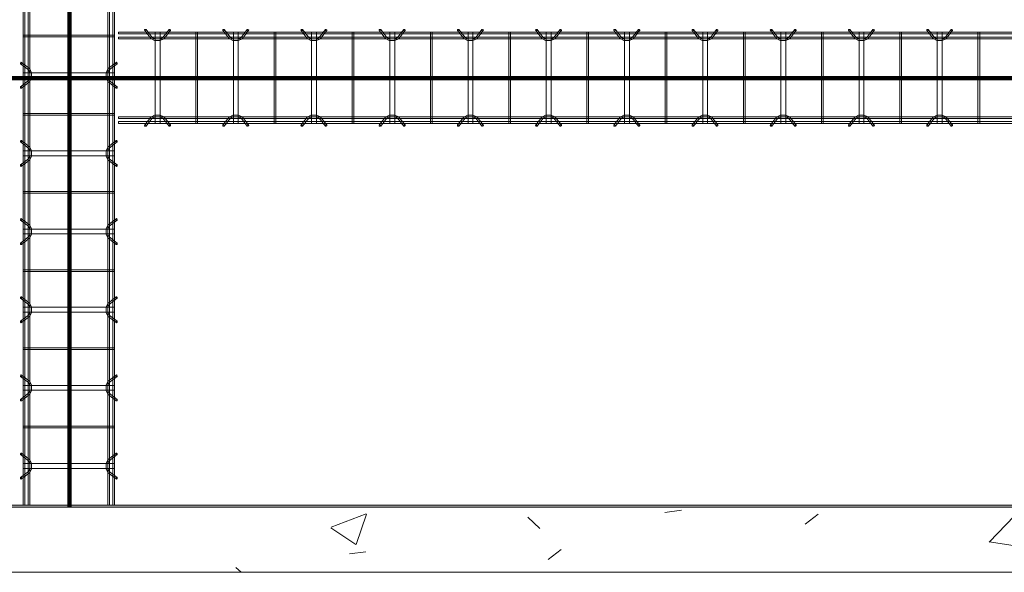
# Model space of a CAD drawing. Header units: inches. Extents: x -4136 to 1945, y -6639 to 12387.
# Tile 346 of 656: x -2344 to -2193, y 9891 to 9976. Entities that reach past the tile are written whole.
import ezdxf

# ---------------------------------------------------------------- set-up
doc = ezdxf.new("R2010")
doc.units = ezdxf.units.IN
doc.header["$MEASUREMENT"] = 0
for name, color, linetype, lineweight in [('A-FLOR', 7, 'Continuous', 9), ('A-GENM', 7, 'Continuous', 9), ('A-WALL-PATT', 7, 'Continuous', 18), ('S-BEAM', 7, 'Continuous', 9), ('S-FNDN', 7, 'Continuous', 9)]:
    doc.layers.add(name, color=color, linetype=linetype, lineweight=lineweight)

# ---------------------------------------------------------------- blocks, each defined once
blk = doc.blocks.new('Dowel bar assembly - Dowel bar assembly-669756-SLAB ON GROUND JOINTS')
at = {"layer": 'S-BEAM', "color": 253, "true_color": 0xaaaaaa}
for p, q in [((2175, 1.98), (0, 1.98)), ((0, 1.98), (0, 1.72)), ((0, 1.72), (0, 1.98)), ((0, 1.72), (2175, 1.72)), ((4.02, 2.23), (4.97, 1.03)), ((5.18, 1.19), (4.23, 2.39)), ((5.63, 1.99), (5.63, -12.01)), ((6.38, 1.99), (5.63, 1.99)), ((5.63, 1.99), (6.38, 1.99)), ((6.38, -12.01), (6.38, 1.99)), ((7.76, 2.39), (6.81, 1.19)), ((7.01, 1.03), (7.96, 2.23)), ((11.87, 1.99), (11.87, -12.01)), ((12.13, 1.99), (11.87, 1.99)), ((11.87, 1.99), (12.13, 1.99)), ((12.13, -12.01), (12.13, 1.99)), ((16.02, 2.23), (16.97, 1.03)), ((17.18, 1.19), (16.23, 2.39)), ((17.63, 1.99), (17.63, -12.01)), ((18.38, 1.99), (17.63, 1.99)), ((17.63, 1.99), (18.38, 1.99)), ((18.38, -12.01), (18.38, 1.99)), ((19.76, 2.39), (18.81, 1.19)), ((19.01, 1.03), (19.96, 2.23)), ((23.87, 1.99), (23.87, -12.01)), ((24.13, 1.99), (23.87, 1.99)), ((23.87, 1.99), (24.13, 1.99)), ((24.13, -12.01), (24.13, 1.99)), ((28.02, 2.23), (28.97, 1.03)), ((29.18, 1.19), (28.23, 2.39)), ((29.63, 1.99), (29.63, -12.01)), ((30.38, 1.99), (29.63, 1.99)), ((29.63, 1.99), (30.38, 1.99)), ((30.38, -12.01), (30.38, 1.99)), ((31.76, 2.39), (30.81, 1.19)), ((31.01, 1.03), (31.96, 2.23)), ((35.87, 1.99), (35.87, -12.01)), ((36.13, 1.99), (35.87, 1.99)), ((35.87, 1.99), (36.13, 1.99)), ((36.13, -12.01), (36.13, 1.99)), ((40.02, 2.23), (40.97, 1.03)), ((41.18, 1.19), (40.23, 2.39)), ((41.63, 1.99), (41.63, -12.01)), ((42.38, 1.99), (41.63, 1.99)), ((41.63, 1.99), (42.38, 1.99)), ((42.38, -12.01), (42.38, 1.99)), ((43.76, 2.39), (42.81, 1.19)), ((43.01, 1.03), (43.96, 2.23)), ((47.87, 1.99), (47.87, -12.01)), ((48.13, 1.99), (47.87, 1.99)), ((47.87, 1.99), (48.13, 1.99)), ((48.13, -12.01), (48.13, 1.99)), ((52.02, 2.23), (52.97, 1.03)), ((53.18, 1.19), (52.23, 2.39)), ((53.63, 1.99), (53.63, -12.01)), ((54.38, 1.99), (53.63, 1.99)), ((53.63, 1.99), (54.38, 1.99)), ((54.38, -12.01), (54.38, 1.99)), ((55.76, 2.39), (54.81, 1.19)), ((55.01, 1.03), (55.96, 2.23)), ((59.87, 1.99), (59.87, -12.01)), ((60.13, 1.99), (59.87, 1.99)), ((59.87, 1.99), (60.13, 1.99)), ((60.13, -12.01), (60.13, 1.99)), ((64.02, 2.23), (64.97, 1.03)), ((65.18, 1.19), (64.23, 2.39)), ((65.63, 1.99), (65.63, -12.01)), ((66.38, 1.99), (65.63, 1.99)), ((65.63, 1.99), (66.38, 1.99)), ((66.38, -12.01), (66.38, 1.99)), ((67.76, 2.39), (66.81, 1.19)), ((67.01, 1.03), (67.96, 2.23)), ((71.87, 1.99), (71.87, -12.01)), ((72.13, 1.99), (71.87, 1.99)), ((71.87, 1.99), (72.13, 1.99)), ((72.13, -12.01), (72.13, 1.99)), ((2175, 1.25), (0, 1.25)), ((0, 0.99), (0, 1.25)), ((0, 1.25), (0, 0.99)), ((0, 0.99), (2175, 0.99)), ((2175, -11.01), (0, -11.01)), ((0, -11.27), (0, -11.01)), ((0, -11.01), (0, -11.27)), ((0, -11.27), (2175, -11.27)), ((2175, -11.74), (0, -11.74)), ((0, -12), (0, -11.74)), ((0, -11.74), (0, -12)), ((0, -12), (2175, -12)), ((4.97, -11.05), (4.02, -12.25)), ((4.23, -12.41), (5.18, -11.21)), ((6.38, -12.01), (5.63, -12.01)), ((5.63, -12.01), (6.38, -12.01)), ((6.81, -11.21), (7.76, -12.41)), ((7.96, -12.25), (7.01, -11.05)), ((12.13, -12.01), (11.87, -12.01)), ((11.87, -12.01), (12.13, -12.01)), ((16.97, -11.05), (16.02, -12.25)), ((16.23, -12.41), (17.18, -11.21)), ((18.38, -12.01), (17.63, -12.01)), ((17.63, -12.01), (18.38, -12.01)), ((18.81, -11.21), (19.76, -12.41)), ((19.96, -12.25), (19.01, -11.05)), ((24.13, -12.01), (23.87, -12.01)), ((23.87, -12.01), (24.13, -12.01)), ((28.97, -11.05), (28.02, -12.25)), ((28.23, -12.41), (29.18, -11.21)), ((30.38, -12.01), (29.63, -12.01)), ((29.63, -12.01), (30.38, -12.01)), ((30.81, -11.21), (31.76, -12.41)), ((31.96, -12.25), (31.01, -11.05)), ((36.13, -12.01), (35.87, -12.01)), ((35.87, -12.01), (36.13, -12.01)), ((40.97, -11.05), (40.02, -12.25)), ((40.23, -12.41), (41.18, -11.21)), ((42.38, -12.01), (41.63, -12.01)), ((41.63, -12.01), (42.38, -12.01)), ((42.81, -11.21), (43.76, -12.41)), ((43.96, -12.25), (43.01, -11.05)), ((48.13, -12.01), (47.87, -12.01)), ((47.87, -12.01), (48.13, -12.01)), ((52.97, -11.05), (52.02, -12.25)), ((52.23, -12.41), (53.18, -11.21)), ((54.38, -12.01), (53.63, -12.01)), ((53.63, -12.01), (54.38, -12.01)), ((54.81, -11.21), (55.76, -12.41)), ((55.96, -12.25), (55.01, -11.05)), ((60.13, -12.01), (59.87, -12.01)), ((59.87, -12.01), (60.13, -12.01)), ((64.97, -11.05), (64.02, -12.25)), ((64.23, -12.41), (65.18, -11.21)), ((66.38, -12.01), (65.63, -12.01)), ((65.63, -12.01), (66.38, -12.01)), ((66.81, -11.21), (67.76, -12.41)), ((67.96, -12.25), (67.01, -11.05)), ((72.13, -12.01), (71.87, -12.01)), ((71.87, -12.01), (72.13, -12.01))]:
    blk.add_line(p, q, dxfattribs=at)
at = {"layer": 'S-BEAM', "color": 253, "true_color": 0xaaaaaa, "flags": 128}
for points in [[(4.97, 1.03), (5.53, 0.73), (6.39, 0.72), (6.97, 0.99), (7.01, 1.03)], [(5.18, 1.19), (5.62, 0.97), (6.38, 0.98), (6.81, 1.19)], [(16.97, 1.03), (17.53, 0.73), (18.39, 0.72), (18.97, 0.99), (19.01, 1.03)], [(17.18, 1.19), (17.62, 0.97), (18.38, 0.98), (18.81, 1.19)], [(28.97, 1.03), (29.53, 0.73), (30.39, 0.72), (30.97, 0.99), (31.01, 1.03)], [(29.18, 1.19), (29.62, 0.97), (30.38, 0.98), (30.81, 1.19)], [(40.97, 1.03), (41.53, 0.73), (42.39, 0.72), (42.97, 0.99), (43.01, 1.03)], [(41.18, 1.19), (41.62, 0.97), (42.38, 0.98), (42.81, 1.19)], [(52.97, 1.03), (53.53, 0.73), (54.39, 0.72), (54.97, 0.99), (55.01, 1.03)], [(53.18, 1.19), (53.62, 0.97), (54.38, 0.98), (54.81, 1.19)], [(64.97, 1.03), (65.53, 0.73), (66.39, 0.72), (66.97, 0.99), (67.01, 1.03)], [(65.18, 1.19), (65.62, 0.97), (66.38, 0.98), (66.81, 1.19)], [(4.97, -11.05), (5.53, -10.75), (6.39, -10.74), (6.97, -11.01), (7.01, -11.05)], [(5.18, -11.21), (5.62, -10.99), (6.38, -11), (6.81, -11.21)], [(16.97, -11.05), (17.53, -10.75), (18.39, -10.74), (18.97, -11.01), (19.01, -11.05)], [(17.18, -11.21), (17.62, -10.99), (18.38, -11), (18.81, -11.21)], [(28.97, -11.05), (29.53, -10.75), (30.39, -10.74), (30.97, -11.01), (31.01, -11.05)], [(29.18, -11.21), (29.62, -10.99), (30.38, -11), (30.81, -11.21)], [(40.97, -11.05), (41.53, -10.75), (42.39, -10.74), (42.97, -11.01), (43.01, -11.05)], [(41.18, -11.21), (41.62, -10.99), (42.38, -11), (42.81, -11.21)], [(52.97, -11.05), (53.53, -10.75), (54.39, -10.74), (54.97, -11.01), (55.01, -11.05)], [(53.18, -11.21), (53.62, -10.99), (54.38, -11), (54.81, -11.21)], [(64.97, -11.05), (65.53, -10.75), (66.39, -10.74), (66.97, -11.01), (67.01, -11.05)], [(65.18, -11.21), (65.62, -10.99), (66.38, -11), (66.81, -11.21)]]:
    blk.add_lwpolyline(points, dxfattribs=at)
at = {"layer": 'S-BEAM', "color": 253, "true_color": 0xaaaaaa}
for centre, major_axis, start_param, end_param in [((4.12, 2.31), (0.101, 0.08), 5.709265, 8.850858), ((4.12, 2.31), (0.101, 0.08), 2.567673, 5.709265), ((7.86, 2.31), (-0.101, 0.08), 3.715513, 6.857105), ((7.86, 2.31), (-0.101, 0.08), 0.57392, 3.715513), ((16.12, 2.31), (0.101, 0.08), 5.709265, 8.850858), ((16.12, 2.31), (0.101, 0.08), 2.567673, 5.709265), ((19.86, 2.31), (-0.101, 0.08), 3.715513, 6.857105), ((19.86, 2.31), (-0.101, 0.08), 0.57392, 3.715513), ((28.12, 2.31), (0.101, 0.08), 5.709265, 8.850858), ((28.12, 2.31), (0.101, 0.08), 2.567673, 5.709265), ((31.86, 2.31), (-0.101, 0.08), 3.715513, 6.857105), ((31.86, 2.31), (-0.101, 0.08), 0.57392, 3.715513), ((40.12, 2.31), (0.101, 0.08), 5.709265, 8.850858), ((40.12, 2.31), (0.101, 0.08), 2.567673, 5.709265), ((43.86, 2.31), (-0.101, 0.08), 3.715513, 6.857105), ((43.86, 2.31), (-0.101, 0.08), 0.57392, 3.715513), ((52.12, 2.31), (0.101, 0.08), 5.709265, 8.850858), ((52.12, 2.31), (0.101, 0.08), 2.567673, 5.709265), ((55.86, 2.31), (-0.101, 0.08), 3.715513, 6.857105), ((55.86, 2.31), (-0.101, 0.08), 0.57392, 3.715513), ((64.12, 2.31), (0.101, 0.08), 5.709265, 8.850858), ((64.12, 2.31), (0.101, 0.08), 2.567673, 5.709265), ((67.86, 2.31), (-0.101, 0.08), 3.715513, 6.857105), ((67.86, 2.31), (-0.101, 0.08), 0.57392, 3.715513), ((4.12, -12.33), (-0.101, 0.08), 3.715513, 6.857105), ((4.12, -12.33), (-0.101, 0.08), 0.57392, 3.715513), ((7.86, -12.33), (0.101, 0.08), 5.709265, 8.850858), ((7.86, -12.33), (0.101, 0.08), 2.567673, 5.709265), ((16.12, -12.33), (-0.101, 0.08), 3.715513, 6.857105), ((16.12, -12.33), (-0.101, 0.08), 0.57392, 3.715513), ((19.86, -12.33), (0.101, 0.08), 5.709265, 8.850858), ((19.86, -12.33), (0.101, 0.08), 2.567673, 5.709265), ((28.12, -12.33), (-0.101, 0.08), 3.715513, 6.857105), ((28.12, -12.33), (-0.101, 0.08), 0.57392, 3.715513), ((31.86, -12.33), (0.101, 0.08), 5.709265, 8.850858), ((31.86, -12.33), (0.101, 0.08), 2.567673, 5.709265), ((40.12, -12.33), (-0.101, 0.08), 3.715513, 6.857105), ((40.12, -12.33), (-0.101, 0.08), 0.57392, 3.715513), ((43.86, -12.33), (0.101, 0.08), 5.709265, 8.850858), ((43.86, -12.33), (0.101, 0.08), 2.567673, 5.709265), ((52.12, -12.33), (-0.101, 0.08), 3.715513, 6.857105), ((52.12, -12.33), (-0.101, 0.08), 0.57392, 3.715513), ((55.86, -12.33), (0.101, 0.08), 5.709265, 8.850858), ((55.86, -12.33), (0.101, 0.08), 2.567673, 5.709265), ((64.12, -12.33), (-0.101, 0.08), 3.715513, 6.857105), ((64.12, -12.33), (-0.101, 0.08), 0.57392, 3.715513), ((67.86, -12.33), (0.101, 0.08), 5.709265, 8.850858), ((67.86, -12.33), (0.101, 0.08), 2.567673, 5.709265)]:
    blk.add_ellipse(centre, major_axis=major_axis, ratio=0.816528, start_param=start_param, end_param=end_param, dxfattribs=at)
blk = doc.blocks.new('Dowel bar assembly - Dowel bar assembly-674678-SLAB ON GROUND JOINTS')
at = {"layer": 'S-BEAM', "color": 253, "true_color": 0xaaaaaa}
for p, q in [((148.73, 1.98), (0, 1.98)), ((0, 1.98), (0, 1.72)), ((0, 1.72), (0, 1.98)), ((0, 1.72), (148.73, 1.72)), ((4.02, 2.23), (4.97, 1.03)), ((5.18, 1.19), (4.23, 2.39)), ((5.63, 1.99), (5.63, -12.01)), ((6.38, 1.99), (5.63, 1.99)), ((5.63, 1.99), (6.38, 1.99)), ((6.38, -12.01), (6.38, 1.99)), ((7.76, 2.39), (6.81, 1.19)), ((7.01, 1.03), (7.96, 2.23)), ((11.87, 1.99), (11.87, -12.01)), ((12.13, 1.99), (11.87, 1.99)), ((11.87, 1.99), (12.13, 1.99)), ((12.13, -12.01), (12.13, 1.99)), ((16.02, 2.23), (16.97, 1.03)), ((17.18, 1.19), (16.23, 2.39)), ((17.63, 1.99), (17.63, -12.01)), ((18.38, 1.99), (17.63, 1.99)), ((17.63, 1.99), (18.38, 1.99)), ((18.38, -12.01), (18.38, 1.99)), ((19.76, 2.39), (18.81, 1.19)), ((19.01, 1.03), (19.96, 2.23)), ((23.87, 1.99), (23.87, -12.01)), ((24.13, 1.99), (23.87, 1.99)), ((23.87, 1.99), (24.13, 1.99)), ((24.13, -12.01), (24.13, 1.99)), ((28.02, 2.23), (28.97, 1.03)), ((29.18, 1.19), (28.23, 2.39)), ((29.63, 1.99), (29.63, -12.01)), ((30.38, 1.99), (29.63, 1.99)), ((29.63, 1.99), (30.38, 1.99)), ((30.38, -12.01), (30.38, 1.99)), ((31.76, 2.39), (30.81, 1.19)), ((31.01, 1.03), (31.96, 2.23)), ((35.87, 1.99), (35.87, -12.01)), ((36.13, 1.99), (35.87, 1.99)), ((35.87, 1.99), (36.13, 1.99)), ((36.13, -12.01), (36.13, 1.99)), ((40.02, 2.23), (40.97, 1.03)), ((41.18, 1.19), (40.23, 2.39)), ((41.63, 1.99), (41.63, -12.01)), ((42.38, 1.99), (41.63, 1.99)), ((41.63, 1.99), (42.38, 1.99)), ((42.38, -12.01), (42.38, 1.99)), ((43.76, 2.39), (42.81, 1.19)), ((43.01, 1.03), (43.96, 2.23)), ((47.87, 1.99), (47.87, -12.01)), ((48.13, 1.99), (47.87, 1.99)), ((47.87, 1.99), (48.13, 1.99)), ((48.13, -12.01), (48.13, 1.99)), ((52.02, 2.23), (52.97, 1.03)), ((53.18, 1.19), (52.23, 2.39)), ((53.63, 1.99), (53.63, -12.01)), ((54.38, 1.99), (53.63, 1.99)), ((53.63, 1.99), (54.38, 1.99)), ((54.38, -12.01), (54.38, 1.99)), ((55.76, 2.39), (54.81, 1.19)), ((55.01, 1.03), (55.96, 2.23)), ((59.87, 1.99), (59.87, -12.01)), ((60.13, 1.99), (59.87, 1.99)), ((59.87, 1.99), (60.13, 1.99)), ((60.13, -12.01), (60.13, 1.99)), ((64.02, 2.23), (64.97, 1.03)), ((65.18, 1.19), (64.23, 2.39)), ((65.63, 1.99), (65.63, -12.01)), ((66.38, 1.99), (65.63, 1.99)), ((65.63, 1.99), (66.38, 1.99)), ((66.38, -12.01), (66.38, 1.99)), ((67.76, 2.39), (66.81, 1.19)), ((67.01, 1.03), (67.96, 2.23)), ((71.87, 1.99), (71.87, -12.01)), ((72.13, 1.99), (71.87, 1.99)), ((71.87, 1.99), (72.13, 1.99)), ((72.13, -12.01), (72.13, 1.99)), ((76.02, 2.23), (76.97, 1.03)), ((77.18, 1.19), (76.23, 2.39)), ((77.63, 1.99), (77.63, -12.01)), ((78.38, 1.99), (77.63, 1.99)), ((77.63, 1.99), (78.38, 1.99)), ((78.38, -12.01), (78.38, 1.99)), ((79.76, 2.39), (78.81, 1.19)), ((79.01, 1.03), (79.96, 2.23)), ((83.87, 1.99), (83.87, -12.01)), ((84.13, 1.99), (83.87, 1.99)), ((83.87, 1.99), (84.13, 1.99)), ((84.13, -12.01), (84.13, 1.99)), ((88.02, 2.23), (88.97, 1.03)), ((89.18, 1.19), (88.23, 2.39)), ((89.63, 1.99), (89.63, -12.01)), ((90.38, 1.99), (89.63, 1.99)), ((89.63, 1.99), (90.38, 1.99)), ((90.38, -12.01), (90.38, 1.99)), ((91.76, 2.39), (90.81, 1.19)), ((91.01, 1.03), (91.96, 2.23)), ((95.87, 1.99), (95.87, -12.01)), ((96.13, 1.99), (95.87, 1.99)), ((95.87, 1.99), (96.13, 1.99)), ((96.13, -12.01), (96.13, 1.99)), ((100.02, 2.23), (100.97, 1.03)), ((101.18, 1.19), (100.23, 2.39)), ((101.63, 1.99), (101.63, -12.01)), ((102.38, 1.99), (101.63, 1.99)), ((101.63, 1.99), (102.38, 1.99)), ((102.38, -12.01), (102.38, 1.99)), ((103.76, 2.39), (102.81, 1.19)), ((103.01, 1.03), (103.96, 2.23)), ((107.87, 1.99), (107.87, -12.01)), ((108.13, 1.99), (107.87, 1.99)), ((107.87, 1.99), (108.13, 1.99)), ((108.13, -12.01), (108.13, 1.99)), ((112.02, 2.23), (112.97, 1.03)), ((113.18, 1.19), (112.23, 2.39)), ((113.63, 1.99), (113.63, -12.01)), ((114.38, 1.99), (113.63, 1.99)), ((113.63, 1.99), (114.38, 1.99)), ((114.38, -12.01), (114.38, 1.99)), ((115.76, 2.39), (114.81, 1.19)), ((115.01, 1.03), (115.96, 2.23)), ((119.87, 1.99), (119.87, -12.01)), ((120.13, 1.99), (119.87, 1.99)), ((119.87, 1.99), (120.13, 1.99)), ((120.13, -12.01), (120.13, 1.99)), ((124.02, 2.23), (124.97, 1.03)), ((125.18, 1.19), (124.23, 2.39)), ((125.63, 1.99), (125.63, -12.01)), ((126.38, 1.99), (125.63, 1.99)), ((125.63, 1.99), (126.38, 1.99)), ((126.38, -12.01), (126.38, 1.99)), ((127.76, 2.39), (126.81, 1.19)), ((127.01, 1.03), (127.96, 2.23)), ((131.87, 1.99), (131.87, -12.01)), ((132.13, 1.99), (131.87, 1.99)), ((131.87, 1.99), (132.13, 1.99)), ((132.13, -12.01), (132.13, 1.99)), ((140.75, 2.23), (141.7, 1.03)), ((141.9, 1.19), (140.95, 2.39)), ((142.35, 1.99), (142.35, -12.01)), ((143.1, 1.99), (142.35, 1.99)), ((142.35, 1.99), (143.1, 1.99)), ((143.1, -12.01), (143.1, 1.99)), ((144.49, 2.39), (143.54, 1.19)), ((143.74, 1.03), (144.69, 2.23)), ((148.73, 1.98), (148.73, 1.72)), ((148.73, 1.72), (148.73, 1.98)), ((148.73, 1.25), (0, 1.25)), ((0, 0.99), (0, 1.25)), ((0, 1.25), (0, 0.99)), ((0, 0.99), (148.73, 0.99)), ((148.73, 0.99), (148.73, 1.25)), ((148.73, 1.25), (148.73, 0.99)), ((148.73, -11.01), (0, -11.01)), ((0, -11.27), (0, -11.01)), ((0, -11.01), (0, -11.27)), ((0, -11.27), (148.73, -11.27)), ((148.73, -11.74), (0, -11.74)), ((0, -12), (0, -11.74)), ((0, -11.74), (0, -12)), ((0, -12), (148.73, -12)), ((4.97, -11.05), (4.02, -12.25)), ((4.23, -12.41), (5.18, -11.21)), ((6.38, -12.01), (5.63, -12.01)), ((5.63, -12.01), (6.38, -12.01)), ((6.81, -11.21), (7.76, -12.41)), ((7.96, -12.25), (7.01, -11.05)), ((12.13, -12.01), (11.87, -12.01)), ((11.87, -12.01), (12.13, -12.01)), ((16.97, -11.05), (16.02, -12.25)), ((16.23, -12.41), (17.18, -11.21)), ((18.38, -12.01), (17.63, -12.01)), ((17.63, -12.01), (18.38, -12.01)), ((18.81, -11.21), (19.76, -12.41)), ((19.96, -12.25), (19.01, -11.05)), ((24.13, -12.01), (23.87, -12.01)), ((23.87, -12.01), (24.13, -12.01)), ((28.97, -11.05), (28.02, -12.25)), ((28.23, -12.41), (29.18, -11.21)), ((30.38, -12.01), (29.63, -12.01)), ((29.63, -12.01), (30.38, -12.01)), ((30.81, -11.21), (31.76, -12.41)), ((31.96, -12.25), (31.01, -11.05)), ((36.13, -12.01), (35.87, -12.01)), ((35.87, -12.01), (36.13, -12.01)), ((40.97, -11.05), (40.02, -12.25)), ((40.23, -12.41), (41.18, -11.21)), ((42.38, -12.01), (41.63, -12.01)), ((41.63, -12.01), (42.38, -12.01)), ((42.81, -11.21), (43.76, -12.41)), ((43.96, -12.25), (43.01, -11.05)), ((48.13, -12.01), (47.87, -12.01)), ((47.87, -12.01), (48.13, -12.01)), ((52.97, -11.05), (52.02, -12.25)), ((52.23, -12.41), (53.18, -11.21)), ((54.38, -12.01), (53.63, -12.01)), ((53.63, -12.01), (54.38, -12.01)), ((54.81, -11.21), (55.76, -12.41)), ((55.96, -12.25), (55.01, -11.05)), ((60.13, -12.01), (59.87, -12.01)), ((59.87, -12.01), (60.13, -12.01)), ((64.97, -11.05), (64.02, -12.25)), ((64.23, -12.41), (65.18, -11.21)), ((66.38, -12.01), (65.63, -12.01)), ((65.63, -12.01), (66.38, -12.01)), ((66.81, -11.21), (67.76, -12.41)), ((67.96, -12.25), (67.01, -11.05)), ((72.13, -12.01), (71.87, -12.01)), ((71.87, -12.01), (72.13, -12.01)), ((76.97, -11.05), (76.02, -12.25)), ((76.23, -12.41), (77.18, -11.21)), ((78.38, -12.01), (77.63, -12.01)), ((77.63, -12.01), (78.38, -12.01)), ((78.81, -11.21), (79.76, -12.41)), ((79.96, -12.25), (79.01, -11.05)), ((84.13, -12.01), (83.87, -12.01)), ((83.87, -12.01), (84.13, -12.01)), ((88.97, -11.05), (88.02, -12.25)), ((88.23, -12.41), (89.18, -11.21)), ((90.38, -12.01), (89.63, -12.01)), ((89.63, -12.01), (90.38, -12.01)), ((90.81, -11.21), (91.76, -12.41)), ((91.96, -12.25), (91.01, -11.05)), ((96.13, -12.01), (95.87, -12.01)), ((95.87, -12.01), (96.13, -12.01)), ((100.97, -11.05), (100.02, -12.25)), ((100.23, -12.41), (101.18, -11.21)), ((102.38, -12.01), (101.63, -12.01)), ((101.63, -12.01), (102.38, -12.01)), ((102.81, -11.21), (103.76, -12.41)), ((103.96, -12.25), (103.01, -11.05)), ((108.13, -12.01), (107.87, -12.01)), ((107.87, -12.01), (108.13, -12.01)), ((112.97, -11.05), (112.02, -12.25)), ((112.23, -12.41), (113.18, -11.21)), ((114.38, -12.01), (113.63, -12.01)), ((113.63, -12.01), (114.38, -12.01)), ((114.81, -11.21), (115.76, -12.41)), ((115.96, -12.25), (115.01, -11.05)), ((120.13, -12.01), (119.87, -12.01)), ((119.87, -12.01), (120.13, -12.01)), ((124.97, -11.05), (124.02, -12.25)), ((124.23, -12.41), (125.18, -11.21)), ((126.38, -12.01), (125.63, -12.01)), ((125.63, -12.01), (126.38, -12.01)), ((126.81, -11.21), (127.76, -12.41)), ((127.96, -12.25), (127.01, -11.05)), ((132.13, -12.01), (131.87, -12.01)), ((131.87, -12.01), (132.13, -12.01)), ((141.7, -11.05), (140.75, -12.25)), ((140.95, -12.41), (141.9, -11.21)), ((143.1, -12.01), (142.35, -12.01)), ((142.35, -12.01), (143.1, -12.01)), ((143.54, -11.21), (144.49, -12.41)), ((144.69, -12.25), (143.74, -11.05)), ((148.73, -11.27), (148.73, -11.01)), ((148.73, -11.01), (148.73, -11.27)), ((148.73, -12), (148.73, -11.74)), ((148.73, -11.74), (148.73, -12))]:
    blk.add_line(p, q, dxfattribs=at)
at = {"layer": 'S-BEAM', "color": 253, "true_color": 0xaaaaaa, "flags": 128}
for points in [[(4.97, 1.03), (5.53, 0.73), (6.39, 0.72), (6.97, 0.99), (7.01, 1.03)], [(5.18, 1.19), (5.62, 0.97), (6.38, 0.98), (6.81, 1.19)], [(16.97, 1.03), (17.53, 0.73), (18.39, 0.72), (18.97, 0.99), (19.01, 1.03)], [(17.18, 1.19), (17.62, 0.97), (18.38, 0.98), (18.81, 1.19)], [(28.97, 1.03), (29.53, 0.73), (30.39, 0.72), (30.97, 0.99), (31.01, 1.03)], [(29.18, 1.19), (29.62, 0.97), (30.38, 0.98), (30.81, 1.19)], [(40.97, 1.03), (41.53, 0.73), (42.39, 0.72), (42.97, 0.99), (43.01, 1.03)], [(41.18, 1.19), (41.62, 0.97), (42.38, 0.98), (42.81, 1.19)], [(52.97, 1.03), (53.53, 0.73), (54.39, 0.72), (54.97, 0.99), (55.01, 1.03)], [(53.18, 1.19), (53.62, 0.97), (54.38, 0.98), (54.81, 1.19)], [(64.97, 1.03), (65.53, 0.73), (66.39, 0.72), (66.97, 0.99), (67.01, 1.03)], [(65.18, 1.19), (65.62, 0.97), (66.38, 0.98), (66.81, 1.19)], [(76.97, 1.03), (77.53, 0.73), (78.39, 0.72), (78.97, 0.99), (79.01, 1.03)], [(77.18, 1.19), (77.62, 0.97), (78.38, 0.98), (78.81, 1.19)], [(88.97, 1.03), (89.53, 0.73), (90.39, 0.72), (90.97, 0.99), (91.01, 1.03)], [(89.18, 1.19), (89.62, 0.97), (90.38, 0.98), (90.81, 1.19)], [(100.97, 1.03), (101.53, 0.73), (102.39, 0.72), (102.97, 0.99), (103.01, 1.03)], [(101.18, 1.19), (101.62, 0.97), (102.38, 0.98), (102.81, 1.19)], [(112.97, 1.03), (113.53, 0.73), (114.39, 0.72), (114.97, 0.99), (115.01, 1.03)], [(113.18, 1.19), (113.62, 0.97), (114.38, 0.98), (114.81, 1.19)], [(124.97, 1.03), (125.53, 0.73), (126.39, 0.72), (126.97, 0.99), (127.01, 1.03)], [(125.18, 1.19), (125.62, 0.97), (126.38, 0.98), (126.81, 1.19)], [(141.7, 1.03), (142.25, 0.73), (143.11, 0.72), (143.7, 0.99), (143.74, 1.03)], [(141.9, 1.19), (142.35, 0.97), (143.11, 0.98), (143.54, 1.19)], [(4.97, -11.05), (5.53, -10.75), (6.39, -10.74), (6.97, -11.01), (7.01, -11.05)], [(5.18, -11.21), (5.62, -10.99), (6.38, -11), (6.81, -11.21)], [(16.97, -11.05), (17.53, -10.75), (18.39, -10.74), (18.97, -11.01), (19.01, -11.05)], [(17.18, -11.21), (17.62, -10.99), (18.38, -11), (18.81, -11.21)], [(28.97, -11.05), (29.53, -10.75), (30.39, -10.74), (30.97, -11.01), (31.01, -11.05)], [(29.18, -11.21), (29.62, -10.99), (30.38, -11), (30.81, -11.21)], [(40.97, -11.05), (41.53, -10.75), (42.39, -10.74), (42.97, -11.01), (43.01, -11.05)], [(41.18, -11.21), (41.62, -10.99), (42.38, -11), (42.81, -11.21)], [(52.97, -11.05), (53.53, -10.75), (54.39, -10.74), (54.97, -11.01), (55.01, -11.05)], [(53.18, -11.21), (53.62, -10.99), (54.38, -11), (54.81, -11.21)], [(64.97, -11.05), (65.53, -10.75), (66.39, -10.74), (66.97, -11.01), (67.01, -11.05)], [(65.18, -11.21), (65.62, -10.99), (66.38, -11), (66.81, -11.21)], [(76.97, -11.05), (77.53, -10.75), (78.39, -10.74), (78.97, -11.01), (79.01, -11.05)], [(77.18, -11.21), (77.62, -10.99), (78.38, -11), (78.81, -11.21)], [(88.97, -11.05), (89.53, -10.75), (90.39, -10.74), (90.97, -11.01), (91.01, -11.05)], [(89.18, -11.21), (89.62, -10.99), (90.38, -11), (90.81, -11.21)], [(100.97, -11.05), (101.53, -10.75), (102.39, -10.74), (102.97, -11.01), (103.01, -11.05)], [(101.18, -11.21), (101.62, -10.99), (102.38, -11), (102.81, -11.21)], [(112.97, -11.05), (113.53, -10.75), (114.39, -10.74), (114.97, -11.01), (115.01, -11.05)], [(113.18, -11.21), (113.62, -10.99), (114.38, -11), (114.81, -11.21)], [(124.97, -11.05), (125.53, -10.75), (126.39, -10.74), (126.97, -11.01), (127.01, -11.05)], [(125.18, -11.21), (125.62, -10.99), (126.38, -11), (126.81, -11.21)], [(141.7, -11.05), (142.25, -10.75), (143.11, -10.74), (143.7, -11.01), (143.74, -11.05)], [(141.9, -11.21), (142.35, -10.99), (143.11, -11), (143.54, -11.21)]]:
    blk.add_lwpolyline(points, dxfattribs=at)
at = {"layer": 'S-BEAM', "color": 253, "true_color": 0xaaaaaa}
for centre, major_axis, start_param, end_param in [((4.12, 2.31), (0.101, 0.08), 5.709265, 8.850858), ((4.12, 2.31), (0.101, 0.08), 2.567673, 5.709265), ((7.86, 2.31), (-0.101, 0.08), 3.715513, 6.857105), ((7.86, 2.31), (-0.101, 0.08), 0.57392, 3.715513), ((16.12, 2.31), (0.101, 0.08), 5.709265, 8.850858), ((16.12, 2.31), (0.101, 0.08), 2.567673, 5.709265), ((19.86, 2.31), (-0.101, 0.08), 3.715513, 6.857105), ((19.86, 2.31), (-0.101, 0.08), 0.57392, 3.715513), ((28.12, 2.31), (0.101, 0.08), 5.709265, 8.850858), ((28.12, 2.31), (0.101, 0.08), 2.567673, 5.709265), ((31.86, 2.31), (-0.101, 0.08), 3.715513, 6.857105), ((31.86, 2.31), (-0.101, 0.08), 0.57392, 3.715513), ((40.12, 2.31), (0.101, 0.08), 5.709265, 8.850858), ((40.12, 2.31), (0.101, 0.08), 2.567673, 5.709265), ((43.86, 2.31), (-0.101, 0.08), 3.715513, 6.857105), ((43.86, 2.31), (-0.101, 0.08), 0.57392, 3.715513), ((52.12, 2.31), (0.101, 0.08), 5.709265, 8.850858), ((52.12, 2.31), (0.101, 0.08), 2.567673, 5.709265), ((55.86, 2.31), (-0.101, 0.08), 3.715513, 6.857105), ((55.86, 2.31), (-0.101, 0.08), 0.57392, 3.715513), ((64.12, 2.31), (0.101, 0.08), 5.709265, 8.850858), ((64.12, 2.31), (0.101, 0.08), 2.567673, 5.709265), ((67.86, 2.31), (-0.101, 0.08), 3.715513, 6.857105), ((67.86, 2.31), (-0.101, 0.08), 0.57392, 3.715513), ((76.12, 2.31), (0.101, 0.08), 5.709265, 8.850858), ((76.12, 2.31), (0.101, 0.08), 2.567673, 5.709265), ((79.86, 2.31), (-0.101, 0.08), 3.715513, 6.857105), ((79.86, 2.31), (-0.101, 0.08), 0.57392, 3.715513), ((88.12, 2.31), (0.101, 0.08), 5.709265, 8.850858), ((88.12, 2.31), (0.101, 0.08), 2.567673, 5.709265), ((91.86, 2.31), (-0.101, 0.08), 3.715513, 6.857105), ((91.86, 2.31), (-0.101, 0.08), 0.57392, 3.715513), ((100.12, 2.31), (0.101, 0.08), 5.709265, 8.850858), ((100.12, 2.31), (0.101, 0.08), 2.567673, 5.709265), ((103.86, 2.31), (-0.101, 0.08), 3.715513, 6.857105), ((103.86, 2.31), (-0.101, 0.08), 0.57392, 3.715513), ((112.12, 2.31), (0.101, 0.08), 5.709265, 8.850858), ((112.12, 2.31), (0.101, 0.08), 2.567673, 5.709265), ((115.86, 2.31), (-0.101, 0.08), 3.715513, 6.857105), ((115.86, 2.31), (-0.101, 0.08), 0.57392, 3.715513), ((124.12, 2.31), (0.101, 0.08), 5.709265, 8.850858), ((124.12, 2.31), (0.101, 0.08), 2.567673, 5.709265), ((127.86, 2.31), (-0.101, 0.08), 3.715513, 6.857105), ((127.86, 2.31), (-0.101, 0.08), 0.57392, 3.715513), ((140.85, 2.31), (0.101, 0.08), 5.709265, 8.850858), ((140.85, 2.31), (0.101, 0.08), 2.567673, 5.709265), ((144.59, 2.31), (-0.101, 0.08), 3.715513, 6.857105), ((144.59, 2.31), (-0.101, 0.08), 0.57392, 3.715513), ((4.12, -12.33), (-0.101, 0.08), 3.715513, 6.857105), ((4.12, -12.33), (-0.101, 0.08), 0.57392, 3.715513), ((7.86, -12.33), (0.101, 0.08), 5.709265, 8.850858), ((7.86, -12.33), (0.101, 0.08), 2.567673, 5.709265), ((16.12, -12.33), (-0.101, 0.08), 3.715513, 6.857105), ((16.12, -12.33), (-0.101, 0.08), 0.57392, 3.715513), ((19.86, -12.33), (0.101, 0.08), 5.709265, 8.850858), ((19.86, -12.33), (0.101, 0.08), 2.567673, 5.709265), ((28.12, -12.33), (-0.101, 0.08), 3.715513, 6.857105), ((28.12, -12.33), (-0.101, 0.08), 0.57392, 3.715513), ((31.86, -12.33), (0.101, 0.08), 5.709265, 8.850858), ((31.86, -12.33), (0.101, 0.08), 2.567673, 5.709265), ((40.12, -12.33), (-0.101, 0.08), 3.715513, 6.857105), ((40.12, -12.33), (-0.101, 0.08), 0.57392, 3.715513), ((43.86, -12.33), (0.101, 0.08), 5.709265, 8.850858), ((43.86, -12.33), (0.101, 0.08), 2.567673, 5.709265), ((52.12, -12.33), (-0.101, 0.08), 3.715513, 6.857105), ((52.12, -12.33), (-0.101, 0.08), 0.57392, 3.715513), ((55.86, -12.33), (0.101, 0.08), 5.709265, 8.850858), ((55.86, -12.33), (0.101, 0.08), 2.567673, 5.709265), ((64.12, -12.33), (-0.101, 0.08), 3.715513, 6.857105), ((64.12, -12.33), (-0.101, 0.08), 0.57392, 3.715513), ((67.86, -12.33), (0.101, 0.08), 5.709265, 8.850858), ((67.86, -12.33), (0.101, 0.08), 2.567673, 5.709265), ((76.12, -12.33), (-0.101, 0.08), 3.715513, 6.857105), ((76.12, -12.33), (-0.101, 0.08), 0.57392, 3.715513), ((79.86, -12.33), (0.101, 0.08), 5.709265, 8.850858), ((79.86, -12.33), (0.101, 0.08), 2.567673, 5.709265), ((88.12, -12.33), (-0.101, 0.08), 3.715513, 6.857105), ((88.12, -12.33), (-0.101, 0.08), 0.57392, 3.715513), ((91.86, -12.33), (0.101, 0.08), 5.709265, 8.850858), ((91.86, -12.33), (0.101, 0.08), 2.567673, 5.709265), ((100.12, -12.33), (-0.101, 0.08), 3.715513, 6.857105), ((100.12, -12.33), (-0.101, 0.08), 0.57392, 3.715513), ((103.86, -12.33), (0.101, 0.08), 5.709265, 8.850858), ((103.86, -12.33), (0.101, 0.08), 2.567673, 5.709265), ((112.12, -12.33), (-0.101, 0.08), 3.715513, 6.857105), ((112.12, -12.33), (-0.101, 0.08), 0.57392, 3.715513), ((115.86, -12.33), (0.101, 0.08), 5.709265, 8.850858), ((115.86, -12.33), (0.101, 0.08), 2.567673, 5.709265), ((124.12, -12.33), (-0.101, 0.08), 3.715513, 6.857105), ((124.12, -12.33), (-0.101, 0.08), 0.57392, 3.715513), ((127.86, -12.33), (0.101, 0.08), 5.709265, 8.850858), ((127.86, -12.33), (0.101, 0.08), 2.567673, 5.709265), ((140.85, -12.33), (-0.101, 0.08), 3.715513, 6.857105), ((140.85, -12.33), (-0.101, 0.08), 0.57392, 3.715513), ((144.59, -12.33), (0.101, 0.08), 5.709265, 8.850858), ((144.59, -12.33), (0.101, 0.08), 2.567673, 5.709265)]:
    blk.add_ellipse(centre, major_axis=major_axis, ratio=0.816528, start_param=start_param, end_param=end_param, dxfattribs=at)

msp = doc.modelspace()

# ---------------------------------------------------------------- hatches: boundary and pattern name
at = {"layer": 'A-GENM', "true_color": 0x0000ff}
for points in [[(-2336.65717, 12077.1894), (-2336.65717, 9901.50436), (-2336.65717, 9901.1894), (-2337.08036, 9901.1894), (-2337.08036, 9901.50436), (-2337.08036, 12077.1894)], [(-2337.02059, 9901.1894), (-2337.02059, 9901.50436), (-2337.02059, 12077.1894), (-2336.62689, 12077.1894), (-2336.62689, 9901.50436), (-2336.62689, 9901.1894)], [(-2336.65869, 12077.1894), (-2336.65869, 9901.50436), (-2336.65869, 9901.1894), (-2337.00273, 9901.1894), (-2337.00273, 9901.50436), (-2337.00273, 12077.1894)], [(-2336.57181, 12077.1894), (-2336.57181, 9901.50436), (-2336.57181, 9901.1894), (-2336.99348, 9901.1894), (-2336.99348, 9901.50436), (-2336.99348, 12077.1894)], [(-2336.7803, 12077.1894), (-2336.7803, 9901.50436), (-2336.7803, 9901.1894), (-2336.86718, 9901.1894), (-2336.86718, 9901.50436), (-2336.86718, 12077.1894)], [(-2336.57029, 12077.1894), (-2336.57029, 9901.50436), (-2336.57029, 9901.1894), (-2336.7803, 9901.1894), (-2336.7803, 9901.50436), (-2336.7803, 12077.1894)], [(-3819.32374, 9967.3272), (-1943.13624, 9967.3272), (-1943.13624, 9967.11719), (-3819.32374, 9967.11719)], [(-3819.32374, 9967.32568), (-1943.13624, 9967.32568), (-1943.13624, 9966.904), (-3819.32374, 9966.904)], [(-1943.13624, 9966.8769), (-3819.32374, 9966.8769), (-3819.32374, 9967.2706), (-1943.13624, 9967.2706)], [(-3819.32374, 9967.24032), (-1943.13624, 9967.24032), (-1943.13624, 9966.81712), (-3819.32374, 9966.81712)], [(-3819.32374, 9967.2388), (-1943.13624, 9967.2388), (-1943.13624, 9966.89476), (-3819.32374, 9966.89476)], [(-3819.32374, 9967.11719), (-1943.13624, 9967.11719), (-1943.13624, 9967.03031), (-3819.32374, 9967.03031)]]:
    msp.add_hatch(color=5, dxfattribs=at).paths.add_polyline_path(points, flags=0)
at = {"layer": 'A-GENM', "true_color": 0xff0000}
for points in [[(-2336.86718, 9901.1894), (-2336.98122, 9901.1894), (-2500.16626, 9901.1894), (-2500.2803, 9901.1894), (-2500.2803, 9901.50436), (-2336.86718, 9901.50436)], [(-2337.02059, 9901.1894), (-2500.12689, 9901.1894), (-2500.12689, 9901.50436), (-2337.02059, 9901.50436)], [(-2336.65869, 9901.1894), (-2337.08036, 9901.1894), (-2337.08036, 9901.50436), (-2336.65869, 9901.50436)], [(-2337.02059, 9901.50436), (-2336.98122, 9901.50436), (-2336.98122, 9901.1894), (-2337.02059, 9901.1894)], [(-2336.57029, 9901.1894), (-2336.99348, 9901.1894), (-2336.99348, 9901.50436), (-2336.57029, 9901.50436)], [(-2336.57181, 9901.1894), (-2336.91585, 9901.1894), (-2336.91585, 9901.50436), (-2336.57181, 9901.50436)], [(-2336.65717, 9901.1894), (-2336.86718, 9901.1894), (-2336.86718, 9901.50436), (-2336.65717, 9901.50436)], [(-2173.36718, 9901.1894), (-2173.48122, 9901.1894), (-2336.66626, 9901.1894), (-2336.7803, 9901.1894), (-2336.7803, 9901.50436), (-2173.36718, 9901.50436)], [(-2336.66626, 9901.50436), (-2336.62689, 9901.50436), (-2336.62689, 9901.1894), (-2336.66626, 9901.1894)], [(-2173.52059, 9901.1894), (-2336.62689, 9901.1894), (-2336.62689, 9901.50436), (-2173.52059, 9901.50436)]]:
    msp.add_hatch(color=1, dxfattribs=at).paths.add_polyline_path(points, flags=0)
at = {"layer": 'A-WALL-PATT', "lineweight": 9, "true_color": 0xd4d4d4}
h = msp.add_hatch(dxfattribs=at)
h.set_pattern_fill('FP_1', color=254, style=0, pattern_type=2)
h.set_pattern_definition([(50, (0, 0), (55.0854, -4.81984), [5.76, -63.36]), (355, (0, 0), (-10.6557, 57.76853), [4.608, -50.688]), (100.451, (4.59, -0.4), (44.42947, 52.94866), [4.895, -53.848]), (46.184, (0, 15.36), (81.96444, -12.7121), [8.64, -95.04]), (96.636, (6.83, 14.3), (71.7815, 74.8124), [7.343, -80.772]), (351.184, (0, 15.36), (71.78195, 74.8124), [6.912, -76.032]), (21, (7.68, 11.52), (45.84207, -30.92146), [5.76, -63.36]), (326, (7.68, 11.52), (18.68706, 55.69148), [4.608, -50.688]), (71.451, (11.5, 8.943), (64.5289, 24.7701), [4.895, -53.848]), (37.5, (0, 0), (0.933895, 25.566816), [2.534, -47.539, 2.534, -48.922, -50.88]), (37.5, (0, 0), (0.933895, 25.566816), [-101.53, 2.534, -48.346]), (7.5, (0, 0), (20.20404, 30.2913), [2.534, -26.803, 2.534, -46.387, -19.392]), (7.5, (0, 0), (20.20404, 30.2913), [-78.259, 2.534, -16.858]), (327.5, (-17.126, 0), (40.997785, -1.732403), [2.534, -16.666, 2.534, -57.37, -79.488]), (327.5, (-17.126, 0), (40.997785, -1.732403), [-79.104, 2.534, -76.954]), (317.5, (-24.806, 0), (44.78888, 7.68784), [2.534, -22.426, 2.534, -37.248, -56.448]), (317.5, (-24.806, 0), (44.78888, 7.68784), [-64.742, 2.534, -53.914])])
h.paths.add_polyline_path([(-2512.32374, 9891.1894), (-2512.32374, 9901.1894), (-2161.32374, 9901.1894), (-2161.32374, 9891.1894)], flags=0)

# ---------------------------------------------------------------- linework, layer by layer
at = {"layer": 'A-FLOR'}
msp.add_line((-1943.13624, 9901.1894), (-2512.32374, 9901.1894), dxfattribs=at)
at = {"layer": 'A-GENM', "color": 5, "true_color": 0x0000ff}
for p, q in [((-2337.08036, 9901.50436), (-2337.08036, 12077.1894)), ((-2337.02059, 12077.1894), (-2337.02059, 9901.50436)), ((-2337.02059, 12077.1894), (-2337.02059, 9901.50436)), ((-2337.00273, 12077.1894), (-2337.00273, 9901.50436)), ((-2336.99348, 9901.50436), (-2336.99348, 12077.1894)), ((-2336.98122, 9901.50436), (-2336.98122, 12077.1894)), ((-2336.98122, 12077.1894), (-2336.98122, 9901.50436)), ((-2336.91585, 9901.50436), (-2336.91585, 12077.1894)), ((-2336.86718, 9901.50436), (-2336.86718, 12077.1894)), ((-2336.7803, 12077.1894), (-2336.7803, 9901.50436)), ((-2336.66626, 9901.50436), (-2336.66626, 12077.1894)), ((-2336.66626, 9901.50436), (-2336.66626, 12077.1894)), ((-2336.65869, 9901.50436), (-2336.65869, 12077.1894)), ((-2336.65717, 9901.50436), (-2336.65717, 12077.1894)), ((-2336.62689, 12077.1894), (-2336.62689, 9901.50436)), ((-2336.62689, 12077.1894), (-2336.62689, 9901.50436)), ((-2336.57181, 9901.50436), (-2336.57181, 12077.1894)), ((-2336.57029, 9901.50436), (-2336.57029, 12077.1894)), ((-1943.13624, 9967.3272), (-3819.32374, 9967.3272)), ((-1943.13624, 9967.32568), (-3819.32374, 9967.32568)), ((-3819.32374, 9967.2706), (-1943.13624, 9967.2706)), ((-3819.32374, 9967.2706), (-1943.13624, 9967.2706)), ((-1943.13624, 9967.24032), (-3819.32374, 9967.24032)), ((-1943.13624, 9967.2388), (-3819.32374, 9967.2388)), ((-1943.13624, 9967.23123), (-3819.32374, 9967.23123)), ((-1943.13624, 9967.23123), (-3819.32374, 9967.23123)), ((-3819.32374, 9967.11719), (-1943.13624, 9967.11719)), ((-1943.13624, 9967.03031), (-3819.32374, 9967.03031)), ((-1943.13624, 9966.98164), (-3819.32374, 9966.98164)), ((-1943.13624, 9966.91627), (-3819.32374, 9966.91627)), ((-3819.32374, 9966.91627), (-1943.13624, 9966.91627)), ((-1943.13624, 9966.904), (-3819.32374, 9966.904)), ((-3819.32374, 9966.89476), (-1943.13624, 9966.89476)), ((-3819.32374, 9966.8769), (-1943.13624, 9966.8769)), ((-3819.32374, 9966.8769), (-1943.13624, 9966.8769)), ((-1943.13624, 9966.81712), (-3819.32374, 9966.81712)), ((-2337.08036, 9901.1894), (-2337.08036, 9901.50436)), ((-2336.65717, 9901.1894), (-2337.08036, 9901.1894)), ((-2337.08036, 9901.1894), (-2336.65869, 9901.1894)), ((-2336.62689, 9901.1894), (-2337.02059, 9901.1894)), ((-2337.00273, 9901.50436), (-2337.00273, 9901.1894)), ((-2336.65869, 9901.1894), (-2337.00273, 9901.1894)), ((-2337.00273, 9901.1894), (-2336.91585, 9901.1894)), ((-2336.99348, 9901.1894), (-2336.99348, 9901.50436)), ((-2336.57181, 9901.1894), (-2336.99348, 9901.1894)), ((-2336.99348, 9901.1894), (-2336.57029, 9901.1894)), ((-2336.98122, 9901.1894), (-2336.86718, 9901.1894)), ((-2336.91585, 9901.1894), (-2336.91585, 9901.50436)), ((-2336.91585, 9901.1894), (-2336.57181, 9901.1894)), ((-2336.86718, 9901.1894), (-2336.86718, 9901.50436)), ((-2336.86718, 9901.1894), (-2336.7803, 9901.1894)), ((-2336.7803, 9901.1894), (-2336.86718, 9901.1894)), ((-2336.86718, 9901.1894), (-2336.65717, 9901.1894)), ((-2336.7803, 9901.50436), (-2336.7803, 9901.1894)), ((-2336.7803, 9901.1894), (-2336.66626, 9901.1894)), ((-2336.57029, 9901.1894), (-2336.7803, 9901.1894)), ((-2336.65869, 9901.1894), (-2336.65869, 9901.50436)), ((-2336.65717, 9901.1894), (-2336.65717, 9901.50436)), ((-2336.57181, 9901.1894), (-2336.57181, 9901.50436)), ((-2336.57029, 9901.1894), (-2336.57029, 9901.50436))]:
    msp.add_line(p, q, dxfattribs=at)
at = {"layer": 'A-GENM', "color": 1, "true_color": 0xff0000}
for p, q in [((-2500.41585, 9901.50436), (-2337.00273, 9901.50436)), ((-2500.36792, 9901.1894), (-2337.04169, 9901.1894)), ((-2500.2803, 9901.50436), (-2336.86718, 9901.50436)), ((-2336.98122, 9901.50436), (-2500.16626, 9901.50436)), ((-2336.98122, 9901.1894), (-2500.16626, 9901.1894)), ((-2337.02059, 9901.50436), (-2500.12689, 9901.50436)), ((-2337.02059, 9901.1894), (-2500.12689, 9901.1894)), ((-2500.12689, 9901.1894), (-2337.02059, 9901.1894)), ((-2337.08036, 9901.50436), (-2337.08036, 9901.1894)), ((-2337.08036, 9901.50436), (-2336.65717, 9901.50436)), ((-2336.65869, 9901.50436), (-2337.08036, 9901.50436)), ((-2337.08036, 9901.1894), (-2336.65869, 9901.1894)), ((-2336.65717, 9901.1894), (-2337.08036, 9901.1894)), ((-2337.04169, 9901.1894), (-2337.00273, 9901.1894)), ((-2336.98122, 9901.50436), (-2337.02059, 9901.50436)), ((-2336.98122, 9901.1894), (-2337.02059, 9901.1894)), ((-2337.00273, 9901.1894), (-2337.00273, 9901.50436)), ((-2337.00273, 9901.50436), (-2336.65869, 9901.50436)), ((-2336.65869, 9901.1894), (-2337.00273, 9901.1894)), ((-2336.57181, 9901.50436), (-2336.99348, 9901.50436)), ((-2336.99348, 9901.50436), (-2336.57029, 9901.50436)), ((-2336.99348, 9901.50436), (-2336.99348, 9901.1894)), ((-2336.57029, 9901.1894), (-2336.99348, 9901.1894)), ((-2336.99348, 9901.1894), (-2336.57181, 9901.1894)), ((-2336.86718, 9901.1894), (-2336.98122, 9901.1894)), ((-2336.91585, 9901.1894), (-2336.91585, 9901.50436)), ((-2336.91585, 9901.50436), (-2173.50273, 9901.50436)), ((-2336.91585, 9901.50436), (-2336.57181, 9901.50436)), ((-2336.57181, 9901.1894), (-2336.91585, 9901.1894)), ((-2336.91585, 9901.1894), (-2336.86792, 9901.1894)), ((-2336.86792, 9901.1894), (-2173.54169, 9901.1894)), ((-2336.65717, 9901.50436), (-2336.86718, 9901.50436)), ((-2336.86718, 9901.50436), (-2336.86718, 9901.1894)), ((-2336.86718, 9901.1894), (-2336.65717, 9901.1894)), ((-2336.57029, 9901.50436), (-2336.7803, 9901.50436)), ((-2336.7803, 9901.50436), (-2173.36718, 9901.50436)), ((-2336.7803, 9901.50436), (-2336.7803, 9901.1894)), ((-2336.66626, 9901.1894), (-2336.7803, 9901.1894)), ((-2336.7803, 9901.1894), (-2336.57029, 9901.1894)), ((-2173.48122, 9901.50436), (-2336.66626, 9901.50436)), ((-2336.66626, 9901.50436), (-2336.62689, 9901.50436)), ((-2336.62689, 9901.1894), (-2336.66626, 9901.1894)), ((-2173.48122, 9901.1894), (-2336.66626, 9901.1894)), ((-2336.65869, 9901.50436), (-2336.65869, 9901.1894)), ((-2336.65717, 9901.50436), (-2336.65717, 9901.1894)), ((-2173.52059, 9901.50436), (-2336.62689, 9901.50436)), ((-2173.52059, 9901.1894), (-2336.62689, 9901.1894)), ((-2336.62689, 9901.1894), (-2173.52059, 9901.1894)), ((-2336.57181, 9901.50436), (-2336.57181, 9901.1894)), ((-2336.57029, 9901.50436), (-2336.57029, 9901.1894))]:
    msp.add_line(p, q, dxfattribs=at)
at = {"layer": 'S-FNDN', "color": 253, "lineweight": 18, "true_color": 0xaaaaaa}
for p, q in [((-1943.32374, 9901.1894), (-2512.32374, 9901.1894)), ((-2512.32374, 9891.1894), (-1933.32374, 9891.1894))]:
    msp.add_line(p, q, dxfattribs=at)

# ---------------------------------------------------------------- block references
at = {"layer": 'S-BEAM', "color": 253, "true_color": 0xaaaaaa, "rotation": 89.99999999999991}
msp.add_blockref('Dowel bar assembly - Dowel bar assembly-669756-SLAB ON GROUND JOINTS', (-2341.93092, 9901.50636), dxfattribs=at)
at = {"layer": 'S-BEAM', "color": 253, "true_color": 0xaaaaaa}
msp.add_blockref('Dowel bar assembly - Dowel bar assembly-674678-SLAB ON GROUND JOINTS', (-2329.30578, 9972.11518), dxfattribs=at)

doc.saveas('drawing.dxf')
